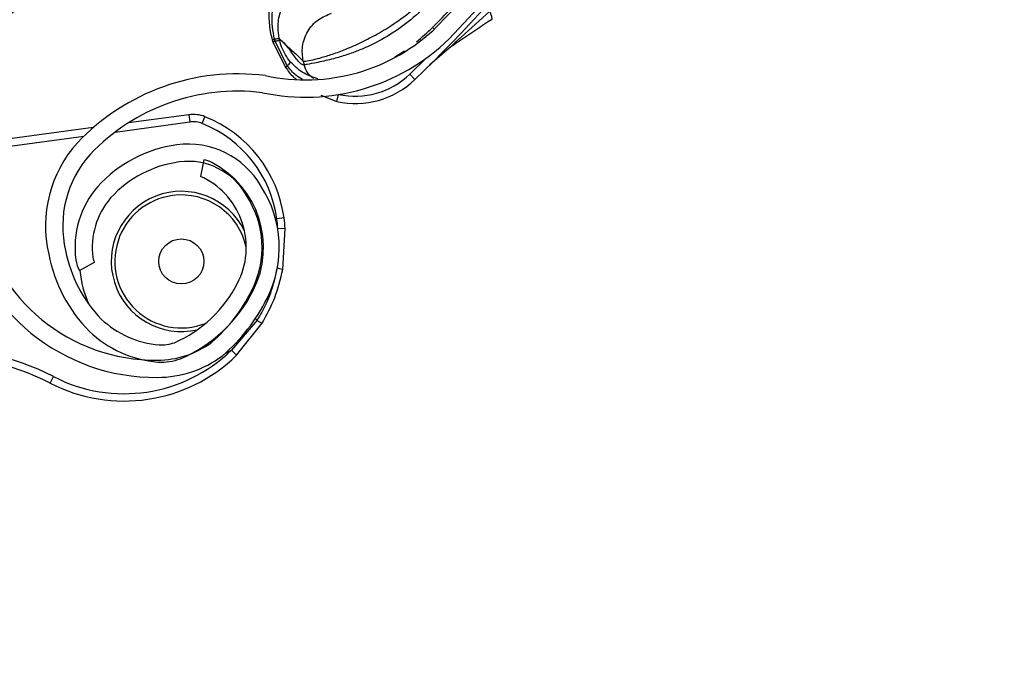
# Model space of a CAD drawing. Header units: inches. Extents: x 170 to 284, y 215 to 248.
# Tile 505 of 656: x 211.2505 to 211.3883, y 224.5616 to 224.6504. Entities that reach past the tile are written whole.
import ezdxf

# ---------------------------------------------------------------- set-up
doc = ezdxf.new("R2010")
doc.units = ezdxf.units.IN
doc.header["$LTSCALE"] = 0.25
doc.header["$MEASUREMENT"] = 0
doc.layers.add('RH FRONT OF HOOD', color=7, linetype='Continuous')
pattern_1 = [(45, (200.7563139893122, 218.4993357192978), (-0.03026527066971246, 0.03026527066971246), [])]

msp = doc.modelspace()

# ---------------------------------------------------------------- hatches: boundary and pattern name
at = {"layer": 'RH FRONT OF HOOD'}
h = msp.add_hatch(dxfattribs=at)
h.set_pattern_fill('ANSI31', color=256, scale=0.34241245, angle=2.8e-322, style=0)
h.set_pattern_definition([(45, (200.7896657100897, 218.4993357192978), (-0.03026527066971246, 0.03026527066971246), [])])
edge = h.paths.add_edge_path(flags=0)
edge.add_arc((211.0763061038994, 224.3915581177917), 0.021400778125, 89.9999999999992, 390.52248781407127, ccw=False)
edge.add_line((211.0763061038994, 224.4129588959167), (211.1490687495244, 224.4129588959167))
edge.add_arc((211.1490687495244, 224.8238538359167), 0.4108949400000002, 270, 450.0000000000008)
edge.add_line((211.1490687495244, 225.2347487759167), (210.6654111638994, 225.2347487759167))
edge.add_arc((210.6654111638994, 225.2390289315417), 0.004280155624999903, 180.0000000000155, 269.9999999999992, ccw=False)
edge.add_line((210.6611310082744, 225.2390289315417), (210.6611310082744, 225.2818304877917))
edge.add_arc((210.6654111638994, 225.2818304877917), 0.004280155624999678, 360, 540, ccw=False)
edge.add_line((210.6696913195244, 225.2818304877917), (210.6696913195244, 225.2390289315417))
edge.add_line((210.6696913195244, 225.2390289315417), (210.6664589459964, 225.2390289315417))
edge.add_line((210.6664589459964, 225.2390289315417), (210.6664589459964, 225.2818304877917))
edge.add_arc((210.6654111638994, 225.2818304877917), 0.001047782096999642, 360, 540.0000000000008)
edge.add_line((210.6643633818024, 225.2818304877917), (210.6643633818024, 225.2390289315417))
edge.add_arc((210.6654111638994, 225.2390289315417), 0.001047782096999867, 180, 270)
edge.add_line((210.6654111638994, 225.2379811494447), (211.1490687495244, 225.2379811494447))
edge.add_arc((211.1490687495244, 224.8238538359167), 0.4141273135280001, 269.9999999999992, 450, ccw=False)
edge.add_line((211.1490687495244, 224.4097265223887), (211.0763061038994, 224.4097265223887))
edge.add_arc((211.0763061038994, 224.3915581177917), 0.018168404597, 450.0000000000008, 750.5224878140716)
edge.add_arc((211.0910543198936, 224.4002532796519), 0.001047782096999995, 390.5224878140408, 495.0000000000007)
edge.add_line((211.0903134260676, 224.4009941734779), (211.0816182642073, 224.3922990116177))
edge.add_line((211.0816182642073, 224.3922990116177), (211.0793326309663, 224.3945846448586))
edge.add_line((211.0793326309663, 224.3945846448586), (211.0880277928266, 224.4032798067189))
edge.add_arc((211.0910543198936, 224.4002532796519), 0.004280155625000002, 390.522487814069, 495.0000000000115, ccw=False)
h = msp.add_hatch(dxfattribs=at)
h.set_pattern_fill('ANSI31', color=256, scale=0.34241245, style=0)
h.set_pattern_definition(pattern_1)
edge = h.paths.add_edge_path(flags=0)
edge.add_line((211.1157170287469, 225.2304686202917), (210.7733045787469, 225.2304686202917))
edge.add_line((210.7733045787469, 225.2304686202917), (210.7733045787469, 225.2347487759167))
edge.add_line((210.7733045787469, 225.2347487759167), (211.1157170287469, 225.2347487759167))
edge.add_arc((211.1157170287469, 224.8238538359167), 0.4108949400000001, 269.9999999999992, 450, ccw=False)
edge.add_line((211.1157170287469, 224.4129588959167), (211.0429543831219, 224.4129588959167))
edge.add_line((211.0429543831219, 224.4129588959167), (211.0429543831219, 224.4172390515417))
edge.add_line((211.0429543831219, 224.4172390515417), (211.1157170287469, 224.4172390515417))
edge.add_arc((211.1157170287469, 224.8238538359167), 0.406614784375, 270, 450.0000000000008)
h = msp.add_hatch(dxfattribs=at)
h.set_pattern_fill('ANSI32', color=256, scale=0.34241245, angle=2.8e-322, style=0)
h.set_pattern_definition([(45, (200.7563139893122, 218.4993357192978), (-0.09079581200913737, 0.09079581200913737), []), (45, (200.8168445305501, 218.4993357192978), (-0.09079581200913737, 0.09079581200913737), [])])
edge = h.paths.add_edge_path(flags=0)
edge.add_arc((211.115717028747, 224.8238538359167), 0.2182879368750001, 180, 540, ccw=False)
edge = h.paths.add_edge_path(flags=0)
edge.add_arc((211.115717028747, 224.8238538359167), 0.2097276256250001, 180, 540, ccw=False)
h = msp.add_hatch(dxfattribs=at)
h.set_pattern_fill('ANSI31', color=256, scale=0.34241245, angle=2.8e-322, style=0)
h.set_pattern_definition(pattern_1)
edge = h.paths.add_edge_path(flags=0)
edge.add_line((211.3609718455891, 224.7916483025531), (211.3607622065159, 224.789243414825))
edge.add_arc((211.361120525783, 224.7933538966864), 0.004126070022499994, 242.80758111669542, 265.0180014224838, ccw=False)
edge.add_arc((211.3651888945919, 224.8012726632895), 0.01302879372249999, 194.2837484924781, 242.8075811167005, ccw=False)
edge.add_arc((211.3704051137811, 224.8021343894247), 0.01830194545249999, 152.8075811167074, 192.868954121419, ccw=False)
edge.add_arc((211.3645878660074, 224.8051230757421), 0.01176186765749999, 444.94843881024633, 512.8075811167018, ccw=False)
edge.add_arc((211.3651419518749, 224.8011812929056), 0.01566536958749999, 388.0646491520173, 448.23838092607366, ccw=False)
edge.add_arc((211.3567735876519, 224.7963571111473), 0.02532140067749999, 365.6618293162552, 388.7885144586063, ccw=False)
edge.add_arc((211.3669327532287, 224.7982979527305), 0.01504902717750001, 324.96329948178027, 362.12223075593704, ccw=False)
edge.add_arc((211.3564871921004, 224.8051658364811), 0.02754708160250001, 246.11608425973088, 325.7401548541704, ccw=False)
edge.add_arc((211.3428880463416, 224.7715778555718), 0.008748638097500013, 433.7662000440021, 580.7490133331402)
edge.add_arc((211.2967290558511, 224.7251915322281), 0.05672062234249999, 332.3782168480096, 405.81748085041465, ccw=False)
edge.add_arc((211.1553489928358, 224.7964800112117), 0.2150521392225, 316.23360868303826, 333.0136347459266, ccw=False)
edge.add_arc((211.2905326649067, 224.6683983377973), 0.02884824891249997, 257.9664245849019, 314.2213378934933, ccw=False)
edge.add_arc((211.2810172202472, 224.6119629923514), 0.0284373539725, 442.9281750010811, 496.5266487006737)
edge.add_arc((211.2715049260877, 224.6215465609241), 0.01494630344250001, 498.0990219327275, 553.3547732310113)
edge.add_arc((211.2753799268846, 224.6215960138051), 0.0187470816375, 190.765455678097, 224.2471970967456)
edge.add_arc((211.2711939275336, 224.618318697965), 0.0134739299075, 226.6851385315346, 265.0812268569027)
edge.add_arc((211.2702704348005, 224.6109014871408), 0.006011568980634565, 267.7901137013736, 288.5251547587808)
edge.add_arc((211.2648770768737, 224.6218335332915), 0.01816498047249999, 293.7068411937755, 332.8075811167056)
edge.add_arc((211.27130346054, 224.6185318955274), 0.01094007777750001, 332.8075811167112, 422.8075811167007)
edge.add_arc((211.2754500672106, 224.6266029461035), 0.001866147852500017, 422.8075811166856, 438.449827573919)
edge.add_line((211.2758237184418, 224.628431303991), (211.2763070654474, 224.6307964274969))
edge.add_arc((211.2754500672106, 224.6266029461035), 0.004280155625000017, 422.80758111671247, 438.44982757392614, ccw=False)
edge.add_arc((211.27130346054, 224.6185318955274), 0.01335408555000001, 332.80758111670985, 422.80758111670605, ccw=False)
edge.add_arc((211.2648770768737, 224.6218335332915), 0.020578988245, 293.418939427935, 332.8075811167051, ccw=False)
edge.add_arc((211.2702704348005, 224.6109014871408), 0.008425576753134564, 267.3852483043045, 289.30729203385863, ccw=False)
edge.add_arc((211.2711939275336, 224.618318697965), 0.01588793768, 226.4978833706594, 265.2781618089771, ccw=False)
edge.add_arc((211.2753799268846, 224.6215960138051), 0.02116108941, 190.9121118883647, 224.3847528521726, ccw=False)
edge.add_arc((211.2715049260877, 224.6215465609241), 0.01736031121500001, 137.9878292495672, 193.1734344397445, ccw=False)
edge.add_arc((211.2810172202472, 224.6119629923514), 0.030851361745, 442.72573840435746, 496.58711871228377, ccw=False)
edge.add_arc((211.2905326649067, 224.6683983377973), 0.02643424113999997, 257.7492906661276, 314.1311942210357)
edge.add_arc((211.1553489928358, 224.7964800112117), 0.21263813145, 316.245249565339, 333.0172706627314)
edge.add_arc((211.2967290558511, 224.7251915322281), 0.05430661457, 332.3642077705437, 405.9221159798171)
edge.add_arc((211.3428880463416, 224.7715778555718), 0.01116264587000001, 72.86862000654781, 221.3366683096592, ccw=False)
edge.add_arc((211.3564871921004, 224.8051658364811), 0.02513307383, 245.7789812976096, 325.7782389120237)
edge.add_arc((211.3669327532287, 224.7982979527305), 0.01263501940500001, 324.8906283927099, 361.7902779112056)
edge.add_arc((211.3567735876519, 224.7963571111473), 0.022907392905, 365.8518874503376, 388.8272963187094)
edge.add_arc((211.3651419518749, 224.8011812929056), 0.01325136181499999, 387.9998215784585, 448.5428308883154)
edge.add_arc((211.3645878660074, 224.8051230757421), 0.009347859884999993, 444.5301052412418, 512.8075811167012)
edge.add_arc((211.3704051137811, 224.8021343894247), 0.01588793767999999, 512.8075811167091, 552.7597599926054)
edge.add_arc((211.3651888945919, 224.8012726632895), 0.01061478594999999, 194.4420824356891, 242.8075811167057)
edge.add_arc((211.361120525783, 224.7933538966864), 0.001712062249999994, 242.8075811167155, 265.0180014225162)
h = msp.add_hatch(dxfattribs=at)
h.set_pattern_fill('ANSI31', color=256, scale=0.34241245, angle=2.8e-322, style=0)
h.set_pattern_definition(pattern_1)
edge = h.paths.add_edge_path(flags=0)
edge.add_arc((211.2624806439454, 224.6173417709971), 0.001712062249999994, 187.6823523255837, 209.892772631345)
edge.add_line((211.2609963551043, 224.6164885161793), (211.2589035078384, 224.6152854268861))
edge.add_arc((211.2624806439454, 224.6173417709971), 0.004126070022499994, 187.6823523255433, 209.8927726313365, ccw=False)
edge.add_arc((211.2713034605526, 224.6185318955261), 0.01302879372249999, 139.1585197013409, 187.6823523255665, ccw=False)
edge.add_arc((211.2749929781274, 224.6147452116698), 0.01830194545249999, 457.6823523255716, 497.7437253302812, ccw=False)
edge.add_arc((211.2741186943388, 224.6212265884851), 0.01176186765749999, 389.82321001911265, 457.68235232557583, ccw=False)
edge.add_arc((211.2712016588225, 224.61851816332), 0.01566536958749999, 332.9394203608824, 393.1131521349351, ccw=False)
edge.add_arc((211.2624589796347, 224.6226252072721), 0.02532140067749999, 310.5366005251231, 333.66328566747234, ccw=False)
edge.add_arc((211.269860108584, 224.6154003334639), 0.01504902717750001, 269.83807069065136, 306.9970019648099, ccw=False)
edge.add_arc((211.2695219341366, 224.6278968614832), 0.02754708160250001, 190.990855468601, 270.614926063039, ccw=False)
edge.add_arc((211.2341904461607, 224.6198485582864), 0.008748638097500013, 378.6409712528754, 525.6237845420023)
edge.add_arc((211.169741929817, 224.6311945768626), 0.05672062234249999, 277.25298805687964, 350.69225205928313, ccw=False)
edge.add_arc((211.1473883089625, 224.7879449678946), 0.2150521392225, 261.1083798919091, 277.88840595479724, ccw=False)
edge.add_arc((211.1196055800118, 224.6038046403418), 0.02884824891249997, 202.8411957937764, 259.0961091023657, ccw=False)
edge.add_arc((211.0678650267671, 224.579342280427), 0.0284373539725, 387.8029462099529, 441.4014199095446)
edge.add_arc((211.0702884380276, 224.5926259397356), 0.01494630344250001, 442.9737931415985, 498.2295444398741)
edge.add_arc((211.0725446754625, 224.5894751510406), 0.0187470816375, 495.64022688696, 529.1219683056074)
edge.add_arc((211.0674624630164, 224.5910354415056), 0.0134739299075, 531.5599097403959, 569.9559980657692)
edge.add_arc((211.0608493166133, 224.5875520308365), 0.006011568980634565, 212.6648849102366, 233.3999259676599)
edge.add_arc((211.0667341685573, 224.5982275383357), 0.01816498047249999, 238.5816124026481, 277.6823523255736)
edge.add_arc((211.0677000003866, 224.5910674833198), 0.01094007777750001, 277.6823523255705, 367.682352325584)
edge.add_arc((211.0766924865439, 224.5922804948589), 0.001866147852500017, 367.6823523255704, 383.3245987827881)
edge.add_line((211.0784061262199, 224.5930193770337), (211.0806228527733, 224.5939751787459))
edge.add_arc((211.0766924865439, 224.5922804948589), 0.004280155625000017, 367.68235232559, 383.3245987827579, ccw=False)
edge.add_arc((211.0677000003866, 224.5910674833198), 0.01335408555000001, 277.68235232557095, 367.6823523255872, ccw=False)
edge.add_arc((211.0667341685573, 224.5982275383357), 0.020578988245, 238.2937106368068, 277.6823523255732, ccw=False)
edge.add_arc((211.0608493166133, 224.5875520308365), 0.008425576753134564, 212.2600195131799, 234.1820632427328, ccw=False)
edge.add_arc((211.0674624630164, 224.5910354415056), 0.01588793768, 171.3726545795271, 210.1529330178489, ccw=False)
edge.add_arc((211.0725446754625, 224.5894751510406), 0.02116108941, 495.78688309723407, 529.2595240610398, ccw=False)
edge.add_arc((211.0702884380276, 224.5926259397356), 0.01736031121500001, 442.8626004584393, 498.0482056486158, ccw=False)
edge.add_arc((211.0678650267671, 224.579342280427), 0.030851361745, 387.6005096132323, 441.4618899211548, ccw=False)
edge.add_arc((211.1196055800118, 224.6038046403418), 0.02643424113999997, 202.6240618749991, 259.0059654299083)
edge.add_arc((211.1473883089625, 224.7879449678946), 0.21263813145, 261.1200207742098, 277.8920418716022)
edge.add_arc((211.169741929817, 224.6311945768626), 0.05430661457, 277.2389789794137, 350.7968871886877)
edge.add_arc((211.2341904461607, 224.6198485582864), 0.01116264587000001, 377.74339121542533, 526.2114395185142, ccw=False)
edge.add_arc((211.2695219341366, 224.6278968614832), 0.02513307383, 190.653752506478, 270.6530101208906)
edge.add_arc((211.269860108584, 224.6154003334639), 0.01263501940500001, 269.7653996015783, 306.6650491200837)
edge.add_arc((211.2624589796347, 224.6226252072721), 0.022907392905, 310.726658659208, 333.7020675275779)
edge.add_arc((211.2712016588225, 224.61851816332), 0.01325136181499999, 332.8745927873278, 393.4176020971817)
edge.add_arc((211.2741186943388, 224.6212265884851), 0.009347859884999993, 389.4048764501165, 457.6823523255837)
edge.add_arc((211.2749929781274, 224.6147452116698), 0.01588793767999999, 457.6823523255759, 497.6345312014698)
edge.add_arc((211.2713034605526, 224.6185318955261), 0.01061478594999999, 499.3168536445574, 547.6823523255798)

# ---------------------------------------------------------------- linework, layer by layer
for p, q in [((211.308547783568, 224.649053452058), (211.3083017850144, 224.6492931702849)), ((211.285963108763, 224.6472891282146), (211.2876954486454, 224.6437867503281)), ((211.2862709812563, 224.6474102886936), (211.2861956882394, 224.6476801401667)), ((211.2879877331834, 224.643960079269), (211.2862709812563, 224.6474102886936)), ((211.2868632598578, 224.6477838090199), (211.2875397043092, 224.6470624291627)), ((211.3030138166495, 224.6451363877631), (211.3043772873, 224.6460534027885)), ((211.3106446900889, 224.6464152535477), (211.3078908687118, 224.6440199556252)), ((211.2902073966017, 224.6445863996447), (211.2903287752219, 224.6440615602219)), ((211.3074579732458, 224.6450369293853), (211.3051197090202, 224.6427522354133)), ((211.2876954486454, 224.6437867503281), (211.2876960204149, 224.6437859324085)), ((211.2876960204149, 224.6437859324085), (211.2877360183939, 224.6437290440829)), ((211.2877360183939, 224.6437290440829), (211.2877365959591, 224.6437282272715)), ((211.2879883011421, 224.6439593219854), (211.2879877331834, 224.643960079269)), ((211.2880299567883, 224.6439044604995), (211.2879883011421, 224.6439593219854)), ((211.2880306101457, 224.6439036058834), (211.2880299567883, 224.6439044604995)), ((211.2884549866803, 224.644458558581), (211.2884544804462, 224.6444591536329)), ((211.3058320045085, 224.6420120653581), (211.3051197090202, 224.6427522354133)), ((211.2926838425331, 224.6398206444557), (211.2949320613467, 224.6389461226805)), ((211.2949320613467, 224.6389461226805), (211.2951479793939, 224.6399216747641)), ((211.2742219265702, 224.6370986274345), (211.2657525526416, 224.6359561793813)), ((211.2742219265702, 224.6370986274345), (211.2743592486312, 224.6360806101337)), ((211.2760802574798, 224.6358697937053), (211.2764592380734, 224.6368245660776)), ((211.2608290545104, 224.6352920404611), (211.215401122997, 224.6291641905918)), ((211.2638968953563, 224.6346693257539), (211.2743592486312, 224.6360806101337)), ((211.2358539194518, 224.6308865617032), (211.2595048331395, 224.6340768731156)), ((211.2763070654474, 224.6307964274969), (211.2758237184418, 224.628431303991)), ((211.2875358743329, 224.6226554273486), (211.286517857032, 224.6225181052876)), ((211.2876853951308, 224.6211858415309), (211.2866605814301, 224.6211153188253)), ((211.2873480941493, 224.6154506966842), (211.2876853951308, 224.6211858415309)), ((211.2589035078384, 224.6152854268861), (211.2609963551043, 224.6164885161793)), ((211.2837468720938, 224.6083444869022), (211.2801806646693, 224.6041710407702)), ((211.2808969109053, 224.6034346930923), (211.2844725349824, 224.6079314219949)), ((211.2837468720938, 224.6083444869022), (211.2834991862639, 224.6085368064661)), ((211.2792893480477, 224.603706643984), (211.2801806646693, 224.6041710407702)), ((211.2808969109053, 224.6034346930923), (211.2801806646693, 224.6041710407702)), ((211.2547875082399, 224.5995455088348), (211.2552580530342, 224.6004586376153))]:
    msp.add_line(p, q, dxfattribs=at)
for centre, radius in [((211.1157170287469, 224.8238538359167), 0.218287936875), ((211.1157170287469, 224.8238538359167), 0.2097276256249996), ((211.1157170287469, 224.8238538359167), 0.20865758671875), ((211.2731542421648, 224.6165693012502), 0.003155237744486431)]:
    msp.add_circle(centre, radius, dxfattribs=at)
for centre, radius, start, end in [((211.1157170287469, 224.8238538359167), 0.4141273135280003, 270, 90), ((211.1157170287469, 224.8238538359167), 0.4108949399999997, 270, 90), ((211.1157170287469, 224.8238538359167), 0.406614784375, 270, 90), ((211.1553489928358, 224.7964800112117), 0.2126381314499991, 316.2452495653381, 333.0172706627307), ((211.1553489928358, 224.7964800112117), 0.2150521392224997, 316.2336086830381, 333.0136347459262), ((211.1560125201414, 224.7976945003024), 0.2160622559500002, 313.900559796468, 329.3673031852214), ((211.2905326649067, 224.6683983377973), 0.02643424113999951, 257.7492906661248, 314.1311942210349), ((211.2905326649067, 224.6683983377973), 0.02884824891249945, 257.9664245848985, 314.2213378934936), ((211.2870239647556, 224.6452521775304), 0.001611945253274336, 294.6180637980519, 306.719039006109), ((211.2870233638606, 224.6452528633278), 0.001613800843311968, 294.6336738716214, 306.7216705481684), ((211.2870841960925, 224.6451552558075), 0.001568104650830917, 294.5618477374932, 307.0939277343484), ((211.2870871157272, 224.6451511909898), 0.001564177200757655, 294.5332753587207, 307.0986330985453), ((211.2865941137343, 224.6457312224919), 0.002253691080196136, 308.1973461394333, 325.636726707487), ((211.2865958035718, 224.6457287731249), 0.002251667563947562, 308.2015362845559, 325.6586768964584), ((211.2810172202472, 224.6119629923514), 0.03085136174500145, 82.72573840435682, 136.5871187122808), ((211.2975218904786, 224.6506473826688), 0.01198443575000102, 257.5199665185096, 313.900559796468), ((211.2975218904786, 224.6506473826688), 0.01095719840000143, 257.5199665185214, 313.9005597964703), ((211.2810172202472, 224.6119629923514), 0.02843735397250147, 82.92817500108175, 136.5266487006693), ((211.2748169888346, 224.6326872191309), 0.004451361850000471, 68.35024215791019, 97.6823523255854), ((211.2698902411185, 224.6202751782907), 0.0178054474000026, 7.682352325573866, 68.35024215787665), ((211.2748169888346, 224.6326872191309), 0.003424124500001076, 68.35024215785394, 97.68235232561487), ((211.2698902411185, 224.6202751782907), 0.01677821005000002, 7.682352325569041, 68.35024215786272), ((211.2715049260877, 224.6215465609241), 0.01736031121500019, 137.9878292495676, 193.1734344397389), ((211.2749929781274, 224.6147452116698), 0.01830194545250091, 97.68235232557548, 137.7437253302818), ((211.2741186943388, 224.6212265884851), 0.01176186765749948, 29.823210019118, 97.68235232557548), ((211.2715049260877, 224.6215465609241), 0.01494630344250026, 138.0990219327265, 193.3547732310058), ((211.2754500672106, 224.6266029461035), 0.004280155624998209, 62.80758111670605, 78.44982757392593), ((211.2749929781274, 224.6147452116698), 0.01588793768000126, 97.68235232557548, 137.6345312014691), ((211.2741186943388, 224.6212265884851), 0.00934785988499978, 29.40487645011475, 97.68235232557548), ((211.27130346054, 224.6185318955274), 0.01335408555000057, 332.8075811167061, 62.80758111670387), ((211.2754500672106, 224.6266029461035), 0.001866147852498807, 62.80758111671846, 78.44982757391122), ((211.27130346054, 224.6185318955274), 0.01094007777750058, 332.8075811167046, 62.80758111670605), ((211.2713034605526, 224.6185318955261), 0.01302879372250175, 139.1585197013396, 187.6823523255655), ((211.2712016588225, 224.61851816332), 0.01566536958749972, 332.939420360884, 33.11315213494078), ((211.2713034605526, 224.6185318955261), 0.01061478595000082, 139.316853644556, 187.6823523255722), ((211.2731542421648, 224.6165693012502), 0.00981035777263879, 25.53780638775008, 283.1385793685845), ((211.2731542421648, 224.6165693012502), 0.009303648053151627, 97.68235232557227, 291.2875775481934), ((211.2731542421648, 224.6165693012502), 0.009303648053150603, 12.32358003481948, 97.68235232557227), ((211.2712016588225, 224.61851816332), 0.01325136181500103, 332.8745927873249, 33.41760209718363), ((211.2695219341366, 224.6278968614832), 0.02754708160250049, 190.9908554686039, 270.6149260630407), ((211.2695219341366, 224.6278968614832), 0.02513307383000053, 190.6537525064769, 270.6530101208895), ((211.2651394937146, 224.6196343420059), 0.02157198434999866, 3.936611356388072, 7.682352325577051), ((211.2651394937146, 224.6196343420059), 0.02259922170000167, 3.9366113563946, 7.682352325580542), ((211.2753799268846, 224.6215960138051), 0.02116108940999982, 190.9121118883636, 224.3847528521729), ((211.2753799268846, 224.6215960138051), 0.01874708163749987, 190.7654556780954, 224.2471970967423), ((211.2624806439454, 224.6173417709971), 0.001712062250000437, 187.6823523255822, 209.8927726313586), ((211.2624806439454, 224.6173417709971), 0.004126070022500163, 187.6823523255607, 209.8927726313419), ((211.2850980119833, 224.607024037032), 0.008721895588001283, 75.04971253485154, 80.53702014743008), ((211.2731542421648, 224.6165693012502), 0.01425087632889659, 185.0412488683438, 205.0573354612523), ((211.2648770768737, 224.6218335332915), 0.01816498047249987, 293.706841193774, 332.8075811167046), ((211.2648770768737, 224.6218335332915), 0.02057898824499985, 293.418939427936, 332.8075811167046), ((211.2624589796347, 224.6226252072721), 0.02290739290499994, 310.7266586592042, 333.702067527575), ((211.2624589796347, 224.6226252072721), 0.02532140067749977, 310.536600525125, 333.6632856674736), ((211.2711939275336, 224.618318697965), 0.01347392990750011, 226.6851385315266, 265.0812268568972), ((211.2884194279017, 224.6157091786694), 0.008721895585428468, 237.6067651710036, 243.0940727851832), ((211.2711939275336, 224.618318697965), 0.01588793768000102, 226.4978833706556, 265.2781618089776), ((211.269860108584, 224.6154003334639), 0.01263501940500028, 269.7653996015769, 306.66504912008), ((211.2702704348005, 224.6109014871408), 0.006011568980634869, 267.7901137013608, 288.5251547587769), ((211.2391026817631, 224.5691078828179), 0.03526848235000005, 62.73747602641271, 93.4536560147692), ((211.2391026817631, 224.5691078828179), 0.03424124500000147, 62.73747602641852, 93.45365601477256), ((211.2651394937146, 224.6196343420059), 0.02259922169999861, 242.7374760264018, 314.2071739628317), ((211.2651394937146, 224.6196343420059), 0.02157198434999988, 242.7374760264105, 314.2071739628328), ((211.269860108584, 224.6154003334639), 0.01504902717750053, 269.8380706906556, 306.9970019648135), ((211.2702704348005, 224.6109014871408), 0.008425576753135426, 267.3852483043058, 289.3072920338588)]:
    msp.add_arc(centre, radius, start, end, dxfattribs=at)
for points, knots in [([(211.2902073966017, 224.6445863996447), (211.2902924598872, 224.644578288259), (211.2904653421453, 224.6445618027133), (211.2914494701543, 224.6447518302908), (211.2928241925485, 224.6451059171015), (211.2944731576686, 224.6456231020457), (211.2964318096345, 224.6463548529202), (211.2985825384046, 224.6473131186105), (211.3008836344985, 224.6485313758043), (211.3034104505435, 224.6501051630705), (211.3060937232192, 224.6521851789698), (211.3080208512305, 224.6537272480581), (211.3089967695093, 224.6545081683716)], [0, 0, 0, 0, 0.1094013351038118, 0.2223468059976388, 0.3151791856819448, 0.4102231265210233, 0.5012749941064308, 0.5946006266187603, 0.6834485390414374, 0.7745330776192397, 0.8858211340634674, 1, 1, 1, 1]), ([(211.286195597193, 224.6476805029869), (211.2859897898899, 224.648829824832), (211.2856836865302, 224.6505392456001), (211.2860201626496, 224.6522259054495), (211.286130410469, 224.6527785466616)], [0, 0, 0, 0, 0.672345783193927, 1, 1, 1, 1]), ([(211.3091408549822, 224.6538851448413), (211.3080976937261, 224.6528960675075), (211.3061284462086, 224.6510289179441), (211.3030963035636, 224.6486619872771), (211.3005687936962, 224.6472488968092), (211.2986059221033, 224.6463430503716), (211.2973153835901, 224.6458330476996), (211.2962326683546, 224.6454578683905), (211.2953361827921, 224.6451765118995), (211.2943560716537, 224.6448986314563), (211.2932827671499, 224.6446341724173), (211.2918632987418, 224.6443425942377), (211.2906353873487, 224.6441190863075), (211.2904248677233, 224.6440795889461), (211.2903287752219, 224.6440615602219)], [0, 0, 0, 0, 0.13071565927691, 0.2467609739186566, 0.3577928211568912, 0.4170971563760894, 0.4791482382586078, 0.5177152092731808, 0.5590896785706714, 0.6032945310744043, 0.6633484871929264, 0.7353692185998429, 0.8792082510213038, 1, 1, 1, 1]), ([(211.2854355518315, 224.6527449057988), (211.2853889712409, 224.6513121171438), (211.2853319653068, 224.6495586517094), (211.2857927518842, 224.6478775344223), (211.2858770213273, 224.6475700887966)], [0, 0, 0, 0, 0.8171182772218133, 1, 1, 1, 1]), ([(211.286864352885, 224.6477790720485), (211.2868643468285, 224.6477790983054), (211.2867476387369, 224.6482850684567), (211.2866115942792, 224.6495171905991), (211.2868422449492, 224.6510397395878), (211.28722982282, 224.6519547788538), (211.2873391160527, 224.6522128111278)], [0, 0, 0, 0, 1.782673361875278e-05, 0.343520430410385, 0.8148790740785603, 0.9999999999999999, 0.9999999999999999, 0.9999999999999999, 0.9999999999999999]), ([(211.3060583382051, 224.6472959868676), (211.3068107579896, 224.6479412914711), (211.3085322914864, 224.6494177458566), (211.3101194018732, 224.6511512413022), (211.3110128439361, 224.6521270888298)], [0, 0, 0, 0, 0.4370636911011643, 1, 1, 1, 1]), ([(211.3163090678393, 224.6515607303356), (211.3149892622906, 224.6503670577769), (211.313098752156, 224.6486572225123), (211.3112137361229, 224.6469351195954), (211.3106446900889, 224.6464152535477)], [0, 0, 0, 0, 0.6981213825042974, 0.9999999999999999, 0.9999999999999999, 0.9999999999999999, 0.9999999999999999]), ([(211.3163090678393, 224.6515607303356), (211.31637471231, 224.6514013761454), (211.3165074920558, 224.6510790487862), (211.3166004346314, 224.6507049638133), (211.3166086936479, 224.6504928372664), (211.3165834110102, 224.6504129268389), (211.3165775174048, 224.6503942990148)], [0, 0, 0, 0, 0.2979480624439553, 0.602662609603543, 0.9073771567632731, 0.9999999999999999, 0.9999999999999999, 0.9999999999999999, 0.9999999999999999]), ([(211.2902073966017, 224.6445863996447), (211.2901243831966, 224.6452764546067), (211.289951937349, 224.6467099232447), (211.2907385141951, 224.6488073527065), (211.292202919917, 224.6505029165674), (211.2935441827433, 224.6510389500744), (211.2941898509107, 224.6512969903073)], [0, 0, 0, 0, 0.2406941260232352, 0.4999999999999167, 0.7593058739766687, 0.9999999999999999, 0.9999999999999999, 0.9999999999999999, 0.9999999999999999]), ([(211.3165775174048, 224.6503942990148), (211.3150989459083, 224.6494223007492), (211.3131249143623, 224.6481245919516), (211.3111423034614, 224.6467582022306), (211.3106446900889, 224.6464152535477)], [0, 0, 0, 0, 0.7490110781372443, 1, 1, 1, 1]), ([(211.2858770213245, 224.6475700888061), (211.2858770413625, 224.6475700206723), (211.2859046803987, 224.6474760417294), (211.2859339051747, 224.6473825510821), (211.285963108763, 224.6472891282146)], [0, 0, 0, 0, 0.0007249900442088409, 1, 1, 1, 1]), ([(211.2861956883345, 224.6476801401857), (211.2862206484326, 224.6476850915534), (211.2863705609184, 224.6477148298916), (211.2866006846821, 224.6477574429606), (211.2868128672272, 224.6477899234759), (211.2868464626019, 224.6477858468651), (211.2868632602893, 224.6477838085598)], [0, 0, 0, 0, 0.06242876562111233, 0.3749525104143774, 0.6874762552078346, 1, 1, 1, 1]), ([(211.2862709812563, 224.6474102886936), (211.2862955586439, 224.6474148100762), (211.2864432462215, 224.6474419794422), (211.2866699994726, 224.6474794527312), (211.2868795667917, 224.6475045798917), (211.2869136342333, 224.6474958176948), (211.2869306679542, 224.6474914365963)], [0, 0, 0, 0, 0.06239373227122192, 0.3749291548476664, 0.6874645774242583, 1, 1, 1, 1]), ([(211.2869307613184, 224.6474910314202), (211.2869139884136, 224.6475638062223), (211.2868914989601, 224.647661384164), (211.286868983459, 224.6477589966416), (211.2868632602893, 224.6477838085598)], [0, 0, 0, 0, 0.7458120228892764, 0.9999999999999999, 0.9999999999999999, 0.9999999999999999, 0.9999999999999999]), ([(211.2884544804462, 224.6444591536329), (211.2882644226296, 224.6447009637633), (211.2875621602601, 224.6455944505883), (211.2871165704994, 224.6466838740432), (211.2869306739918, 224.6474914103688), (211.2869306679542, 224.6474914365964)], [0, 0, 0, 0, 0.2706300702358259, 0.9999763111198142, 1, 1, 1, 1]), ([(211.2875149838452, 224.6471695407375), (211.2874435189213, 224.6472350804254), (211.2872998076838, 224.6473668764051), (211.2871032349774, 224.6474819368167), (211.2869881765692, 224.6474880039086), (211.2869307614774, 224.6474910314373)], [0, 0, 0, 0, 0.3313600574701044, 0.6663431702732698, 0.9999999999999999, 0.9999999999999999, 0.9999999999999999, 0.9999999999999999]), ([(211.2903287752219, 224.6440615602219), (211.2902156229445, 224.6440750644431), (211.289978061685, 224.644103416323), (211.2895314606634, 224.6445510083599), (211.2890192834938, 224.6452054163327), (211.2884976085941, 224.6459391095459), (211.2879743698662, 224.6466656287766), (211.2876695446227, 224.6469999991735), (211.2875149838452, 224.6471695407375)], [0, 0, 0, 0, 0.1574760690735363, 0.330618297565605, 0.4911886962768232, 0.6742546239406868, 0.834831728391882, 1, 1, 1, 1]), ([(211.2875397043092, 224.6470624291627), (211.2877005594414, 224.6469143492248), (211.288144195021, 224.6465059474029), (211.2889986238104, 224.6458313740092), (211.2897490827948, 224.6450584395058), (211.2902073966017, 224.6445863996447)], [0, 0, 0, 0, 0.1812946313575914, 0.5000073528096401, 1, 1, 1, 1]), ([(211.2877365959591, 224.6437282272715), (211.2880762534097, 224.6432409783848), (211.2885234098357, 224.6425995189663), (211.2891431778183, 224.6421375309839), (211.2892921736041, 224.6420264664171)], [0, 0, 0, 0, 0.75959425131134, 1, 1, 1, 1]), ([(211.2901166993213, 224.6420213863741), (211.2897972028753, 224.6422096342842), (211.2889786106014, 224.6426919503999), (211.2883896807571, 224.6434446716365), (211.2880306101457, 224.6439036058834)], [0, 0, 0, 0, 0.3902998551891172, 1, 1, 1, 1]), ([(211.2922677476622, 224.6421206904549), (211.2915073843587, 224.6423725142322), (211.290049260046, 224.6428554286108), (211.288970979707, 224.6439396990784), (211.2884549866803, 224.644458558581)], [0, 0, 0, 0, 0.5214667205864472, 0.9999999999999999, 0.9999999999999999, 0.9999999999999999, 0.9999999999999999]), ([(211.2916523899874, 224.642178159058), (211.2914962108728, 224.6422902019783), (211.2911713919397, 224.6425232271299), (211.29065426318, 224.6431293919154), (211.2904570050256, 224.6436943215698), (211.2903287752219, 224.6440615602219)], [0, 0, 0, 0, 0.2447599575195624, 0.5090480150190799, 1, 1, 1, 1]), ([(211.2865319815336, 224.6156272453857), (211.2863066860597, 224.6145791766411), (211.285849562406, 224.6124526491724), (211.2847776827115, 224.6100426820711), (211.2839766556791, 224.6087230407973), (211.2837468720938, 224.6083444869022)], [0, 0, 0, 0, 0.4093476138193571, 0.8305647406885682, 0.9999999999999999, 0.9999999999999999, 0.9999999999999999, 0.9999999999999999]), ([(211.2844725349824, 224.6079314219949), (211.2851107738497, 224.6091000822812), (211.286408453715, 224.6114762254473), (211.2870314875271, 224.6141115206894), (211.2873480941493, 224.6154506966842)], [0, 0, 0, 0, 0.4918307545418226, 1, 1, 1, 1])]:
    msp.add_open_spline(points, degree=3, knots=knots, dxfattribs=at)
for points in [[(211.2858770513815, 224.6475699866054), (211.2858807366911, 224.64757262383), (211.2858881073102, 224.6475778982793), (211.2859532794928, 224.647601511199), (211.2860526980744, 224.6476348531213), (211.2861480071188, 224.6476651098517), (211.286195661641, 224.6476802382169)], [(211.285963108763, 224.6472891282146), (211.2859664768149, 224.6472923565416), (211.2859732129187, 224.6472988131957), (211.2860359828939, 224.6473249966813), (211.2861321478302, 224.6473613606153), (211.2862247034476, 224.6473939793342), (211.2862709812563, 224.6474102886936)]]:
    msp.add_open_spline(points, degree=3, dxfattribs=at)

doc.saveas('drawing.dxf')
